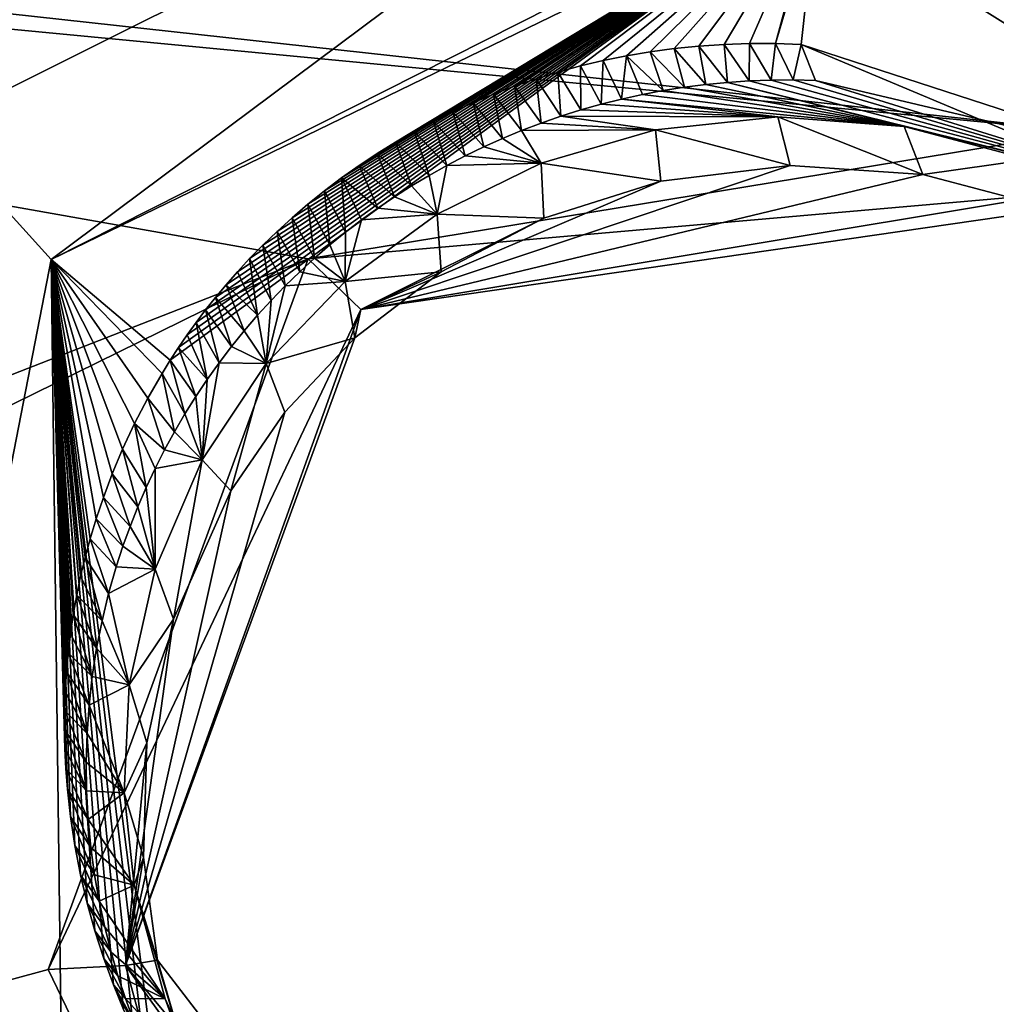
# Model space of a CAD drawing. Header units: millimetres. Extents: x -147 to 294, y -82 to 275.
# Tile 442 of 609: x 198.41 to 201.36, y 231.71 to 234.69. Entities that reach past the tile are written whole.
import ezdxf

# ---------------------------------------------------------------- set-up
doc = ezdxf.new("R2010")
doc.units = ezdxf.units.MM
doc.header["$LTSCALE"] = 67.506716
for name, color, linetype in [('1606', 7, 'CONTINUOUS'), ('2223', 7, 'CONTINUOUS'), ('2532', 7, 'CONTINUOUS'), ('2533', 7, 'CONTINUOUS'), ('2535', 7, 'CONTINUOUS'), ('2536', 7, 'CONTINUOUS'), ('2537', 7, 'CONTINUOUS'), ('2538', 7, 'CONTINUOUS'), ('2539', 7, 'CONTINUOUS'), ('557', 7, 'CONTINUOUS'), ('841', 7, 'CONTINUOUS')]:
    doc.layers.add(name, color=color, linetype=linetype)

msp = doc.modelspace()

# ---------------------------------------------------------------- linework, layer by layer
at = {"layer": '1606', "linetype": 'CONTINUOUS'}
msp.add_3dface([(198.1383, 234.3629, -7.8665), (194.0035, 235.123, -8.0891), (200.8536, 235.7186, -7.4941), (198.1383, 234.3629, -7.8665)], dxfattribs=at)
at = {"layer": '2223', "linetype": 'CONTINUOUS'}
for points in [[(210.6958, 237.928, -4.5574), (193.2619, 235.2695, -5.7978), (201.6243, 234.3504, -5.3164), (210.6958, 237.928, -4.5574)], [(191.8037, 235.289, -5.9334), (181.2966, 226.9352, -8.747), (199.2806, 233.9638, -5.5153), (191.8037, 235.289, -5.9334)], [(193.2619, 235.2695, -5.7978), (191.8037, 235.289, -5.9334), (201.6243, 234.3504, -5.3164), (193.2619, 235.2695, -5.7978)], [(201.6243, 234.3504, -5.3164), (191.8037, 235.289, -5.9334), (199.2806, 233.9638, -5.5153), (201.6243, 234.3504, -5.3164)], [(181.2966, 226.9352, -8.747), (190.4761, 229.6309, -6.9972), (199.2806, 233.9638, -5.5153), (181.2966, 226.9352, -8.747)], [(199.2806, 233.9638, -5.5153), (190.4761, 229.6309, -6.9972), (198.4925, 231.8104, -5.8924), (199.2806, 233.9638, -5.5153)], [(198.4925, 231.8104, -5.8924), (190.4761, 229.6309, -6.9972), (199.039, 230.6771, -6.0274), (198.4925, 231.8104, -5.8924)]]:
    msp.add_3dface(points, dxfattribs=at)
at = {"layer": '2532', "linetype": 'CONTINUOUS'}
for points in [[(201.6243, 234.3504, -5.3164), (199.2806, 233.9638, -5.5153), (201.5563, 234.163, -5.4388), (201.6243, 234.3504, -5.3164)], [(201.1416, 234.2196, -5.6811), (199.4401, 233.8108, -5.6317), (200.7401, 234.2472, -5.7102), (201.1416, 234.2196, -5.6811)], [(200.7401, 234.2472, -5.7102), (199.4401, 233.8108, -5.6317), (200.3486, 234.1998, -5.7492), (200.7401, 234.2472, -5.7102)], [(201.5395, 234.1143, -5.663), (199.4401, 233.8108, -5.6317), (201.1416, 234.2196, -5.6811), (201.5395, 234.1143, -5.663)], [(200.3486, 234.1998, -5.7492), (199.4401, 233.8108, -5.6317), (199.9936, 234.0877, -5.7944), (200.3486, 234.1998, -5.7492)], [(201.5563, 234.163, -5.4388), (199.2806, 233.9638, -5.5153), (199.4401, 233.8108, -5.6317), (201.5563, 234.163, -5.4388)], [(201.5395, 234.1143, -5.663), (201.5563, 234.163, -5.4388), (199.4401, 233.8108, -5.6317), (201.5395, 234.1143, -5.663)], [(199.9936, 234.0877, -5.7944), (199.4401, 233.8108, -5.6317), (199.6828, 233.9246, -5.8434), (199.9936, 234.0877, -5.7944)], [(199.2806, 233.9638, -5.5153), (198.4925, 231.8104, -5.8924), (199.4401, 233.8108, -5.6317), (199.2806, 233.9638, -5.5153)], [(199.6828, 233.9246, -5.8434), (199.4401, 233.8108, -5.6317), (199.4216, 233.7247, -5.8936), (199.6828, 233.9246, -5.8434)], [(199.4401, 233.8108, -5.6317), (198.4925, 231.8104, -5.8924), (198.7266, 231.8228, -5.9737), (199.4401, 233.8108, -5.6317)], [(199.4401, 233.8108, -5.6317), (198.7266, 231.8228, -5.9737), (199.4216, 233.7247, -5.8936), (199.4401, 233.8108, -5.6317)], [(199.4216, 233.7247, -5.8936), (198.7266, 231.8228, -5.9737), (199.2098, 233.4998, -5.9433), (199.4216, 233.7247, -5.8936)], [(199.2098, 233.4998, -5.9433), (198.7266, 231.8228, -5.9737), (199.0455, 233.2611, -5.991), (199.2098, 233.4998, -5.9433)], [(199.0455, 233.2611, -5.991), (198.7266, 231.8228, -5.9737), (198.8719, 232.8723, -6.0607), (199.0455, 233.2611, -5.991)], [(198.8719, 232.8723, -6.0607), (198.7266, 231.8228, -5.9737), (198.7909, 232.4971, -6.1204), (198.8719, 232.8723, -6.0607)], [(198.7909, 232.4971, -6.1204), (198.7266, 231.8228, -5.9737), (198.7812, 232.15, -6.1698), (198.7909, 232.4971, -6.1204)], [(198.7812, 232.15, -6.1698), (198.7266, 231.8228, -5.9737), (198.8241, 231.8389, -6.2094), (198.7812, 232.15, -6.1698)], [(198.7266, 231.8228, -5.9737), (200.1168, 230.1564, -6.0951), (198.8241, 231.8389, -6.2094), (198.7266, 231.8228, -5.9737)], [(198.8241, 231.8389, -6.2094), (200.1168, 230.1564, -6.0951), (198.9036, 231.5659, -6.2403), (198.8241, 231.8389, -6.2094)], [(198.4925, 231.8104, -5.8924), (199.039, 230.6771, -6.0274), (198.7266, 231.8228, -5.9737), (198.4925, 231.8104, -5.8924)], [(199.039, 230.6771, -6.0274), (200.0511, 229.9782, -6.0651), (198.7266, 231.8228, -5.9737), (199.039, 230.6771, -6.0274)], [(200.0511, 229.9782, -6.0651), (200.1168, 230.1564, -6.0951), (198.7266, 231.8228, -5.9737), (200.0511, 229.9782, -6.0651)]]:
    msp.add_3dface(points, dxfattribs=at)
at = {"layer": '2533', "linetype": 'CONTINUOUS'}
for points in [[(200.7032, 234.3942, -6.3751), (200.7401, 234.2472, -5.7102), (200.3322, 234.3551, -6.4034), (200.7032, 234.3942, -6.3751)], [(201.1416, 234.2196, -5.6811), (200.7401, 234.2472, -5.7102), (200.7032, 234.3942, -6.3751), (201.1416, 234.2196, -5.6811)], [(201.0853, 234.3653, -6.3566), (201.1416, 234.2196, -5.6811), (200.7032, 234.3942, -6.3751), (201.0853, 234.3653, -6.3566)], [(200.3322, 234.3551, -6.4034), (200.3486, 234.1998, -5.7492), (199.9856, 234.2543, -6.4397), (200.3322, 234.3551, -6.4034)], [(200.7401, 234.2472, -5.7102), (200.3486, 234.1998, -5.7492), (200.3322, 234.3551, -6.4034), (200.7401, 234.2472, -5.7102)], [(201.4633, 234.2655, -6.349), (201.1416, 234.2196, -5.6811), (201.0853, 234.3653, -6.3566), (201.4633, 234.2655, -6.349)], [(199.9856, 234.2543, -6.4397), (199.9936, 234.0877, -5.7944), (199.6708, 234.0993, -6.4825), (199.9856, 234.2543, -6.4397)], [(200.3486, 234.1998, -5.7492), (199.9936, 234.0877, -5.7944), (199.9856, 234.2543, -6.4397), (200.3486, 234.1998, -5.7492)], [(201.5395, 234.1143, -5.663), (201.1416, 234.2196, -5.6811), (201.4633, 234.2655, -6.349), (201.5395, 234.1143, -5.663)], [(199.6708, 234.0993, -6.4825), (199.6828, 233.9246, -5.8434), (199.392, 233.8956, -6.5306), (199.6708, 234.0993, -6.4825)], [(199.9936, 234.0877, -5.7944), (199.6828, 233.9246, -5.8434), (199.6708, 234.0993, -6.4825), (199.9936, 234.0877, -5.7944)], [(199.6828, 233.9246, -5.8434), (199.4216, 233.7247, -5.8936), (199.392, 233.8956, -6.5306), (199.6828, 233.9246, -5.8434)], [(199.392, 233.8956, -6.5306), (199.4216, 233.7247, -5.8936), (199.1531, 233.6466, -6.5834), (199.392, 233.8956, -6.5306)], [(199.4216, 233.7247, -5.8936), (199.2098, 233.4998, -5.9433), (199.1531, 233.6466, -6.5834), (199.4216, 233.7247, -5.8936)], [(199.1531, 233.6466, -6.5834), (199.0455, 233.2611, -5.991), (198.9589, 233.3551, -6.6399), (199.1531, 233.6466, -6.5834)], [(199.2098, 233.4998, -5.9433), (199.0455, 233.2611, -5.991), (199.1531, 233.6466, -6.5834), (199.2098, 233.4998, -5.9433)], [(198.9589, 233.3551, -6.6399), (198.8719, 232.8723, -6.0607), (198.8169, 233.0242, -6.6992), (198.9589, 233.3551, -6.6399)], [(199.0455, 233.2611, -5.991), (198.8719, 232.8723, -6.0607), (198.9589, 233.3551, -6.6399), (199.0455, 233.2611, -5.991)], [(198.8169, 233.0242, -6.6992), (198.8719, 232.8723, -6.0607), (198.7379, 232.6728, -6.7576), (198.8169, 233.0242, -6.6992)], [(198.8719, 232.8723, -6.0607), (198.7909, 232.4971, -6.1204), (198.7379, 232.6728, -6.7576), (198.8719, 232.8723, -6.0607)], [(198.7379, 232.6728, -6.7576), (198.7909, 232.4971, -6.1204), (198.723, 232.3462, -6.8081), (198.7379, 232.6728, -6.7576)], [(198.7909, 232.4971, -6.1204), (198.7812, 232.15, -6.1698), (198.723, 232.3462, -6.8081), (198.7909, 232.4971, -6.1204)], [(198.723, 232.3462, -6.8081), (198.7812, 232.15, -6.1698), (198.7533, 232.066, -6.8485), (198.723, 232.3462, -6.8081)], [(198.7812, 232.15, -6.1698), (198.8241, 231.8389, -6.2094), (198.7533, 232.066, -6.8485), (198.7812, 232.15, -6.1698)], [(198.8241, 231.8389, -6.2094), (198.9036, 231.5659, -6.2403), (198.7533, 232.066, -6.8485), (198.8241, 231.8389, -6.2094)], [(198.7533, 232.066, -6.8485), (198.9036, 231.5659, -6.2403), (198.8474, 231.7213, -6.8944), (198.7533, 232.066, -6.8485)], [(198.9036, 231.5659, -6.2403), (199.0868, 231.1894, -6.276), (198.8474, 231.7213, -6.8944), (198.9036, 231.5659, -6.2403)], [(198.8474, 231.7213, -6.8944), (199.0868, 231.1894, -6.276), (198.9697, 231.4522, -6.9269), (198.8474, 231.7213, -6.8944)]]:
    msp.add_3dface(points, dxfattribs=at)
at = {"layer": '2535', "linetype": 'CONTINUOUS'}
for points in [[(200.4848, 234.4925, -6.3743), (201.0853, 234.3653, -6.3566), (200.4202, 234.4843, -6.3795), (200.4848, 234.4925, -6.3743)], [(200.55, 234.4988, -6.3695), (201.0853, 234.3653, -6.3566), (200.4848, 234.4925, -6.3743), (200.55, 234.4988, -6.3695)], [(200.55, 234.4988, -6.3695), (200.6158, 234.5032, -6.3648), (201.9313, 234.158, -6.3381), (200.55, 234.4988, -6.3695)], [(201.0853, 234.3653, -6.3566), (200.55, 234.4988, -6.3695), (201.9313, 234.158, -6.3381), (201.0853, 234.3653, -6.3566)], [(200.6158, 234.5032, -6.3648), (200.6822, 234.5057, -6.3605), (201.9313, 234.158, -6.3381), (200.6158, 234.5032, -6.3648)], [(200.6822, 234.5057, -6.3605), (200.7491, 234.5063, -6.3564), (201.9313, 234.158, -6.3381), (200.6822, 234.5057, -6.3605)], [(200.7491, 234.5063, -6.3564), (200.8167, 234.505, -6.3525), (201.9313, 234.158, -6.3381), (200.7491, 234.5063, -6.3564)], [(200.2924, 234.462, -6.3905), (201.0853, 234.3653, -6.3566), (200.2296, 234.4482, -6.3964), (200.2924, 234.462, -6.3905)], [(200.356, 234.4741, -6.3849), (201.0853, 234.3653, -6.3566), (200.2924, 234.462, -6.3905), (200.356, 234.4741, -6.3849)], [(200.4202, 234.4843, -6.3795), (201.0853, 234.3653, -6.3566), (200.356, 234.4741, -6.3849), (200.4202, 234.4843, -6.3795)], [(200.1675, 234.4326, -6.4025), (200.7032, 234.3942, -6.3751), (200.1062, 234.4153, -6.4088), (200.1675, 234.4326, -6.4025)], [(200.2296, 234.4482, -6.3964), (200.7032, 234.3942, -6.3751), (200.1675, 234.4326, -6.4025), (200.2296, 234.4482, -6.3964)], [(201.0853, 234.3653, -6.3566), (200.7032, 234.3942, -6.3751), (200.2296, 234.4482, -6.3964), (201.0853, 234.3653, -6.3566)], [(200.1062, 234.4153, -6.4088), (200.7032, 234.3942, -6.3751), (200.0457, 234.3962, -6.4154), (200.1062, 234.4153, -6.4088)], [(199.9858, 234.3754, -6.4222), (200.3322, 234.3551, -6.4034), (199.9268, 234.3529, -6.4292), (199.9858, 234.3754, -6.4222)], [(200.0457, 234.3962, -6.4154), (200.3322, 234.3551, -6.4034), (199.9858, 234.3754, -6.4222), (200.0457, 234.3962, -6.4154)], [(200.7032, 234.3942, -6.3751), (200.3322, 234.3551, -6.4034), (200.0457, 234.3962, -6.4154), (200.7032, 234.3942, -6.3751)], [(199.9268, 234.3529, -6.4292), (199.9856, 234.2543, -6.4397), (199.8688, 234.3288, -6.4364), (199.9268, 234.3529, -6.4292)], [(200.3322, 234.3551, -6.4034), (199.9856, 234.2543, -6.4397), (199.9268, 234.3529, -6.4292), (200.3322, 234.3551, -6.4034)], [(201.4633, 234.2655, -6.349), (201.0853, 234.3653, -6.3566), (201.9313, 234.158, -6.3381), (201.4633, 234.2655, -6.349)], [(199.8688, 234.3288, -6.4364), (199.9856, 234.2543, -6.4397), (199.8118, 234.3033, -6.4437), (199.8688, 234.3288, -6.4364)], [(199.8118, 234.3033, -6.4437), (199.9856, 234.2543, -6.4397), (199.7557, 234.2761, -6.4513), (199.8118, 234.3033, -6.4437)], [(199.9856, 234.2543, -6.4397), (199.6708, 234.0993, -6.4825), (199.7006, 234.2474, -6.459), (199.9856, 234.2543, -6.4397)], [(199.7557, 234.2761, -6.4513), (199.9856, 234.2543, -6.4397), (199.7006, 234.2474, -6.459), (199.7557, 234.2761, -6.4513)], [(199.7006, 234.2474, -6.459), (199.6708, 234.0993, -6.4825), (199.6465, 234.2171, -6.4669), (199.7006, 234.2474, -6.459)], [(199.6465, 234.2171, -6.4669), (199.6708, 234.0993, -6.4825), (199.5935, 234.1854, -6.475), (199.6465, 234.2171, -6.4669)], [(199.5935, 234.1854, -6.475), (199.6708, 234.0993, -6.4825), (199.5417, 234.1524, -6.4832), (199.5935, 234.1854, -6.475)], [(199.5417, 234.1524, -6.4832), (199.6708, 234.0993, -6.4825), (199.491, 234.118, -6.4916), (199.5417, 234.1524, -6.4832)], [(199.491, 234.118, -6.4916), (199.6708, 234.0993, -6.4825), (199.4413, 234.082, -6.5001), (199.491, 234.118, -6.4916)], [(199.6708, 234.0993, -6.4825), (199.392, 233.8956, -6.5306), (199.4413, 234.082, -6.5001), (199.6708, 234.0993, -6.4825)], [(199.4413, 234.082, -6.5001), (199.392, 233.8956, -6.5306), (199.3928, 234.0447, -6.5088), (199.4413, 234.082, -6.5001)], [(199.3928, 234.0447, -6.5088), (199.392, 233.8956, -6.5306), (199.3455, 234.0061, -6.5176), (199.3928, 234.0447, -6.5088)], [(199.3455, 234.0061, -6.5176), (199.392, 233.8956, -6.5306), (199.2993, 233.9661, -6.5265), (199.3455, 234.0061, -6.5176)], [(199.2993, 233.9661, -6.5265), (199.392, 233.8956, -6.5306), (199.2544, 233.9248, -6.5356), (199.2993, 233.9661, -6.5265)], [(199.2544, 233.9248, -6.5356), (199.392, 233.8956, -6.5306), (199.2106, 233.8822, -6.5448), (199.2544, 233.9248, -6.5356)], [(199.392, 233.8956, -6.5306), (199.1531, 233.6466, -6.5834), (199.2106, 233.8822, -6.5448), (199.392, 233.8956, -6.5306)], [(199.2106, 233.8822, -6.5448), (199.1531, 233.6466, -6.5834), (199.168, 233.8382, -6.5542), (199.2106, 233.8822, -6.5448)], [(199.168, 233.8382, -6.5542), (199.1531, 233.6466, -6.5834), (199.1267, 233.793, -6.5636), (199.168, 233.8382, -6.5542)], [(199.1267, 233.793, -6.5636), (199.1531, 233.6466, -6.5834), (199.0866, 233.7464, -6.5732), (199.1267, 233.793, -6.5636)], [(199.0866, 233.7464, -6.5732), (199.1531, 233.6466, -6.5834), (199.048, 233.6986, -6.5829), (199.0866, 233.7464, -6.5732)], [(199.048, 233.6986, -6.5829), (199.1531, 233.6466, -6.5834), (199.0105, 233.6494, -6.5928), (199.048, 233.6986, -6.5829)], [(199.1531, 233.6466, -6.5834), (198.9589, 233.3551, -6.6399), (199.0105, 233.6494, -6.5928), (199.1531, 233.6466, -6.5834)], [(199.0105, 233.6494, -6.5928), (198.9589, 233.3551, -6.6399), (198.9744, 233.5989, -6.6027), (199.0105, 233.6494, -6.5928)], [(198.9744, 233.5989, -6.6027), (198.9589, 233.3551, -6.6399), (198.9396, 233.5472, -6.6128), (198.9744, 233.5989, -6.6027)], [(198.9396, 233.5472, -6.6128), (198.9589, 233.3551, -6.6399), (198.9064, 233.4943, -6.6229), (198.9396, 233.5472, -6.6128)], [(198.9064, 233.4943, -6.6229), (198.9589, 233.3551, -6.6399), (198.8749, 233.4403, -6.6331), (198.9064, 233.4943, -6.6229)], [(198.8749, 233.4403, -6.6331), (198.9589, 233.3551, -6.6399), (198.8448, 233.3852, -6.6434), (198.8749, 233.4403, -6.6331)], [(198.8448, 233.3852, -6.6434), (198.9589, 233.3551, -6.6399), (198.8162, 233.3289, -6.6538), (198.8448, 233.3852, -6.6434)], [(198.8162, 233.3289, -6.6538), (198.8169, 233.0242, -6.6992), (198.7892, 233.2714, -6.6643), (198.8162, 233.3289, -6.6538)], [(198.9589, 233.3551, -6.6399), (198.8169, 233.0242, -6.6992), (198.8162, 233.3289, -6.6538), (198.9589, 233.3551, -6.6399)], [(198.7892, 233.2714, -6.6643), (198.8169, 233.0242, -6.6992), (198.7639, 233.213, -6.6748), (198.7892, 233.2714, -6.6643)], [(198.7639, 233.213, -6.6748), (198.8169, 233.0242, -6.6992), (198.7405, 233.1535, -6.6853), (198.7639, 233.213, -6.6748)], [(198.7405, 233.1535, -6.6853), (198.8169, 233.0242, -6.6992), (198.7188, 233.093, -6.6959), (198.7405, 233.1535, -6.6853)], [(198.7188, 233.093, -6.6959), (198.8169, 233.0242, -6.6992), (198.6988, 233.0313, -6.7066), (198.7188, 233.093, -6.6959)], [(198.6988, 233.0313, -6.7066), (198.8169, 233.0242, -6.6992), (198.6756, 232.9501, -6.7204), (198.6988, 233.0313, -6.7066)], [(198.8169, 233.0242, -6.6992), (198.7379, 232.6728, -6.7576), (198.6756, 232.9501, -6.7204), (198.8169, 233.0242, -6.6992)], [(198.6756, 232.9501, -6.7204), (198.7379, 232.6728, -6.7576), (198.6558, 232.8676, -6.7342), (198.6756, 232.9501, -6.7204)], [(198.6558, 232.8676, -6.7342), (198.7379, 232.6728, -6.7576), (198.6394, 232.7839, -6.748), (198.6558, 232.8676, -6.7342)], [(198.6394, 232.7839, -6.748), (198.7379, 232.6728, -6.7576), (198.6263, 232.6985, -6.7618), (198.6394, 232.7839, -6.748)], [(198.6263, 232.6985, -6.7618), (198.7379, 232.6728, -6.7576), (198.6166, 232.612, -6.7756), (198.6263, 232.6985, -6.7618)], [(198.7379, 232.6728, -6.7576), (198.723, 232.3462, -6.8081), (198.6166, 232.612, -6.7756), (198.7379, 232.6728, -6.7576)], [(198.6166, 232.612, -6.7756), (198.723, 232.3462, -6.8081), (198.6104, 232.5254, -6.7891), (198.6166, 232.612, -6.7756)], [(198.6104, 232.5254, -6.7891), (198.723, 232.3462, -6.8081), (198.6078, 232.4391, -6.8024), (198.6104, 232.5254, -6.7891)], [(198.6078, 232.4391, -6.8024), (198.723, 232.3462, -6.8081), (198.6091, 232.352, -6.8155), (198.6078, 232.4391, -6.8024)], [(198.6091, 232.352, -6.8155), (198.723, 232.3462, -6.8081), (198.6139, 232.2651, -6.8284), (198.6091, 232.352, -6.8155)], [(198.723, 232.3462, -6.8081), (198.7533, 232.066, -6.8485), (198.6139, 232.2651, -6.8284), (198.723, 232.3462, -6.8081)], [(198.6139, 232.2651, -6.8284), (198.7533, 232.066, -6.8485), (198.6217, 232.18, -6.8407), (198.6139, 232.2651, -6.8284)], [(198.6217, 232.18, -6.8407), (198.7533, 232.066, -6.8485), (198.6325, 232.0977, -6.8525), (198.6217, 232.18, -6.8407)], [(198.6325, 232.0977, -6.8525), (198.7533, 232.066, -6.8485), (198.6467, 232.0173, -6.8637), (198.6325, 232.0977, -6.8525)], [(198.7533, 232.066, -6.8485), (198.8474, 231.7213, -6.8944), (198.6467, 232.0173, -6.8637), (198.7533, 232.066, -6.8485)], [(198.6467, 232.0173, -6.8637), (198.8474, 231.7213, -6.8944), (198.6639, 231.939, -6.8744), (198.6467, 232.0173, -6.8637)], [(198.6639, 231.939, -6.8744), (198.8474, 231.7213, -6.8944), (198.6832, 231.8635, -6.8846), (198.6639, 231.939, -6.8744)], [(198.6832, 231.8635, -6.8846), (198.8474, 231.7213, -6.8944), (198.7039, 231.7913, -6.8941), (198.6832, 231.8635, -6.8846)], [(198.7039, 231.7913, -6.8941), (198.8474, 231.7213, -6.8944), (198.7267, 231.7223, -6.903), (198.7039, 231.7913, -6.8941)], [(198.8474, 231.7213, -6.8944), (198.9697, 231.4522, -6.9269), (198.7267, 231.7223, -6.903), (198.8474, 231.7213, -6.8944)], [(198.7267, 231.7223, -6.903), (198.9697, 231.4522, -6.9269), (198.7513, 231.6562, -6.9114), (198.7267, 231.7223, -6.903)]]:
    msp.add_3dface(points, dxfattribs=at)
at = {"layer": '2536', "linetype": 'CONTINUOUS'}
for points in [[(200.5402, 234.614, -6.7903), (200.55, 234.4988, -6.3695), (200.464, 234.609, -6.8008), (200.5402, 234.614, -6.7903)], [(200.6174, 234.6165, -6.7799), (200.6158, 234.5032, -6.3648), (200.5402, 234.614, -6.7903), (200.6174, 234.6165, -6.7799)], [(200.6158, 234.5032, -6.3648), (200.55, 234.4988, -6.3695), (200.5402, 234.614, -6.7903), (200.6158, 234.5032, -6.3648)], [(200.6822, 234.5057, -6.3605), (200.6158, 234.5032, -6.3648), (200.6174, 234.6165, -6.7799), (200.6822, 234.5057, -6.3605)], [(200.6954, 234.6162, -6.7698), (200.6822, 234.5057, -6.3605), (200.6174, 234.6165, -6.7799), (200.6954, 234.6162, -6.7698)], [(200.7491, 234.5063, -6.3564), (200.6822, 234.5057, -6.3605), (200.6954, 234.6162, -6.7698), (200.7491, 234.5063, -6.3564)], [(200.7738, 234.6132, -6.7599), (200.7491, 234.5063, -6.3564), (200.6954, 234.6162, -6.7698), (200.7738, 234.6132, -6.7599)], [(200.8167, 234.505, -6.3525), (200.7491, 234.5063, -6.3564), (200.7738, 234.6132, -6.7599), (200.8167, 234.505, -6.3525)], [(200.3158, 234.5917, -6.8221), (200.356, 234.4741, -6.3849), (200.244, 234.5796, -6.8329), (200.3158, 234.5917, -6.8221)], [(200.3892, 234.6015, -6.8114), (200.4202, 234.4843, -6.3795), (200.3158, 234.5917, -6.8221), (200.3892, 234.6015, -6.8114)], [(200.4202, 234.4843, -6.3795), (200.356, 234.4741, -6.3849), (200.3158, 234.5917, -6.8221), (200.4202, 234.4843, -6.3795)], [(200.464, 234.609, -6.8008), (200.4848, 234.4925, -6.3743), (200.3892, 234.6015, -6.8114), (200.464, 234.609, -6.8008)], [(200.4848, 234.4925, -6.3743), (200.4202, 234.4843, -6.3795), (200.3892, 234.6015, -6.8114), (200.4848, 234.4925, -6.3743)], [(200.55, 234.4988, -6.3695), (200.4848, 234.4925, -6.3743), (200.464, 234.609, -6.8008), (200.55, 234.4988, -6.3695)], [(200.1736, 234.5653, -6.8439), (200.1675, 234.4326, -6.4025), (200.1046, 234.5488, -6.8548), (200.1736, 234.5653, -6.8439)], [(200.2296, 234.4482, -6.3964), (200.1675, 234.4326, -6.4025), (200.1736, 234.5653, -6.8439), (200.2296, 234.4482, -6.3964)], [(200.244, 234.5796, -6.8329), (200.2296, 234.4482, -6.3964), (200.1736, 234.5653, -6.8439), (200.244, 234.5796, -6.8329)], [(200.2924, 234.462, -6.3905), (200.2296, 234.4482, -6.3964), (200.244, 234.5796, -6.8329), (200.2924, 234.462, -6.3905)], [(200.356, 234.4741, -6.3849), (200.2924, 234.462, -6.3905), (200.244, 234.5796, -6.8329), (200.356, 234.4741, -6.3849)], [(200.0369, 234.5303, -6.8659), (200.0457, 234.3962, -6.4154), (199.9706, 234.5099, -6.877), (200.0369, 234.5303, -6.8659)], [(200.1046, 234.5488, -6.8548), (200.1062, 234.4153, -6.4088), (200.0369, 234.5303, -6.8659), (200.1046, 234.5488, -6.8548)], [(200.1062, 234.4153, -6.4088), (200.0457, 234.3962, -6.4154), (200.0369, 234.5303, -6.8659), (200.1062, 234.4153, -6.4088)], [(200.1675, 234.4326, -6.4025), (200.1062, 234.4153, -6.4088), (200.1046, 234.5488, -6.8548), (200.1675, 234.4326, -6.4025)], [(199.9706, 234.5099, -6.877), (199.9858, 234.3754, -6.4222), (199.9055, 234.4875, -6.8881), (199.9706, 234.5099, -6.877)], [(200.0457, 234.3962, -6.4154), (199.9858, 234.3754, -6.4222), (199.9706, 234.5099, -6.877), (200.0457, 234.3962, -6.4154)], [(199.8419, 234.4633, -6.8992), (199.8688, 234.3288, -6.4364), (199.7796, 234.4373, -6.9104), (199.8419, 234.4633, -6.8992)], [(199.9055, 234.4875, -6.8881), (199.9268, 234.3529, -6.4292), (199.8419, 234.4633, -6.8992), (199.9055, 234.4875, -6.8881)], [(199.9268, 234.3529, -6.4292), (199.8688, 234.3288, -6.4364), (199.8419, 234.4633, -6.8992), (199.9268, 234.3529, -6.4292)], [(199.9858, 234.3754, -6.4222), (199.9268, 234.3529, -6.4292), (199.9055, 234.4875, -6.8881), (199.9858, 234.3754, -6.4222)], [(199.7796, 234.4373, -6.9104), (199.8118, 234.3033, -6.4437), (199.7187, 234.4097, -6.9216), (199.7796, 234.4373, -6.9104)], [(199.8688, 234.3288, -6.4364), (199.8118, 234.3033, -6.4437), (199.7796, 234.4373, -6.9104), (199.8688, 234.3288, -6.4364)], [(199.7187, 234.4097, -6.9216), (199.7557, 234.2761, -6.4513), (199.6594, 234.3805, -6.9328), (199.7187, 234.4097, -6.9216)], [(199.8118, 234.3033, -6.4437), (199.7557, 234.2761, -6.4513), (199.7187, 234.4097, -6.9216), (199.8118, 234.3033, -6.4437)], [(199.6594, 234.3805, -6.9328), (199.7006, 234.2474, -6.459), (199.6015, 234.3497, -6.9441), (199.6594, 234.3805, -6.9328)], [(199.7557, 234.2761, -6.4513), (199.7006, 234.2474, -6.459), (199.6594, 234.3805, -6.9328), (199.7557, 234.2761, -6.4513)], [(199.6015, 234.3497, -6.9441), (199.6465, 234.2171, -6.4669), (199.5451, 234.3173, -6.9554), (199.6015, 234.3497, -6.9441)], [(199.7006, 234.2474, -6.459), (199.6465, 234.2171, -6.4669), (199.6015, 234.3497, -6.9441), (199.7006, 234.2474, -6.459)], [(199.5451, 234.3173, -6.9554), (199.5935, 234.1854, -6.475), (199.4896, 234.2832, -6.9668), (199.5451, 234.3173, -6.9554)], [(199.6465, 234.2171, -6.4669), (199.5935, 234.1854, -6.475), (199.5451, 234.3173, -6.9554), (199.6465, 234.2171, -6.4669)], [(199.4896, 234.2832, -6.9668), (199.5417, 234.1524, -6.4832), (199.435, 234.2472, -6.9783), (199.4896, 234.2832, -6.9668)], [(199.5935, 234.1854, -6.475), (199.5417, 234.1524, -6.4832), (199.4896, 234.2832, -6.9668), (199.5935, 234.1854, -6.475)], [(199.435, 234.2472, -6.9783), (199.491, 234.118, -6.4916), (199.3815, 234.2094, -6.9899), (199.435, 234.2472, -6.9783)], [(199.5417, 234.1524, -6.4832), (199.491, 234.118, -6.4916), (199.435, 234.2472, -6.9783), (199.5417, 234.1524, -6.4832)], [(199.3815, 234.2094, -6.9899), (199.3928, 234.0447, -6.5088), (199.3296, 234.1702, -7.0015), (199.3815, 234.2094, -6.9899)], [(199.491, 234.118, -6.4916), (199.4413, 234.082, -6.5001), (199.3815, 234.2094, -6.9899), (199.491, 234.118, -6.4916)], [(199.4413, 234.082, -6.5001), (199.3928, 234.0447, -6.5088), (199.3815, 234.2094, -6.9899), (199.4413, 234.082, -6.5001)], [(199.3296, 234.1702, -7.0015), (199.3455, 234.0061, -6.5176), (199.2794, 234.1299, -7.013), (199.3296, 234.1702, -7.0015)], [(199.3928, 234.0447, -6.5088), (199.3455, 234.0061, -6.5176), (199.3296, 234.1702, -7.0015), (199.3928, 234.0447, -6.5088)], [(199.2794, 234.1299, -7.013), (199.2993, 233.9661, -6.5265), (199.2314, 234.0888, -7.0244), (199.2794, 234.1299, -7.013)], [(199.3455, 234.0061, -6.5176), (199.2993, 233.9661, -6.5265), (199.2794, 234.1299, -7.013), (199.3455, 234.0061, -6.5176)], [(199.2314, 234.0888, -7.0244), (199.2544, 233.9248, -6.5356), (199.1858, 234.0473, -7.0355), (199.2314, 234.0888, -7.0244)], [(199.2993, 233.9661, -6.5265), (199.2544, 233.9248, -6.5356), (199.2314, 234.0888, -7.0244), (199.2993, 233.9661, -6.5265)], [(199.1858, 234.0473, -7.0355), (199.2106, 233.8822, -6.5448), (199.1429, 234.0059, -7.0462), (199.1858, 234.0473, -7.0355)], [(199.2544, 233.9248, -6.5356), (199.2106, 233.8822, -6.5448), (199.1858, 234.0473, -7.0355), (199.2544, 233.9248, -6.5356)], [(199.1429, 234.0059, -7.0462), (199.168, 233.8382, -6.5542), (199.1029, 233.965, -7.0565), (199.1429, 234.0059, -7.0462)], [(199.2106, 233.8822, -6.5448), (199.168, 233.8382, -6.5542), (199.1429, 234.0059, -7.0462), (199.2106, 233.8822, -6.5448)], [(199.1029, 233.965, -7.0565), (199.1267, 233.793, -6.5636), (199.0659, 233.925, -7.0663), (199.1029, 233.965, -7.0565)], [(199.168, 233.8382, -6.5542), (199.1267, 233.793, -6.5636), (199.1029, 233.965, -7.0565), (199.168, 233.8382, -6.5542)], [(199.0659, 233.925, -7.0663), (199.1267, 233.793, -6.5636), (199.0315, 233.8858, -7.0755), (199.0659, 233.925, -7.0663)], [(199.0315, 233.8858, -7.0755), (199.0866, 233.7464, -6.5732), (198.9995, 233.8474, -7.0843), (199.0315, 233.8858, -7.0755)], [(199.1267, 233.793, -6.5636), (199.0866, 233.7464, -6.5732), (199.0315, 233.8858, -7.0755), (199.1267, 233.793, -6.5636)], [(198.9995, 233.8474, -7.0843), (199.048, 233.6986, -6.5829), (198.9694, 233.8094, -7.0928), (198.9995, 233.8474, -7.0843)], [(199.0866, 233.7464, -6.5732), (199.048, 233.6986, -6.5829), (198.9995, 233.8474, -7.0843), (199.0866, 233.7464, -6.5732)], [(198.9694, 233.8094, -7.0928), (199.0105, 233.6494, -6.5928), (198.9409, 233.7716, -7.101), (198.9694, 233.8094, -7.0928)], [(199.048, 233.6986, -6.5829), (199.0105, 233.6494, -6.5928), (198.9694, 233.8094, -7.0928), (199.048, 233.6986, -6.5829)], [(198.9409, 233.7716, -7.101), (198.9744, 233.5989, -6.6027), (198.9137, 233.7338, -7.1089), (198.9409, 233.7716, -7.101)], [(199.0105, 233.6494, -6.5928), (198.9744, 233.5989, -6.6027), (198.9409, 233.7716, -7.101), (199.0105, 233.6494, -6.5928)], [(198.9137, 233.7338, -7.1089), (198.9744, 233.5989, -6.6027), (198.8875, 233.6956, -7.1168), (198.9137, 233.7338, -7.1089)], [(198.8875, 233.6956, -7.1168), (198.9396, 233.5472, -6.6128), (198.8621, 233.6567, -7.1247), (198.8875, 233.6956, -7.1168)], [(198.9744, 233.5989, -6.6027), (198.9396, 233.5472, -6.6128), (198.8875, 233.6956, -7.1168), (198.9744, 233.5989, -6.6027)], [(198.8621, 233.6567, -7.1247), (198.9064, 233.4943, -6.6229), (198.8374, 233.6168, -7.1327), (198.8621, 233.6567, -7.1247)], [(198.9396, 233.5472, -6.6128), (198.9064, 233.4943, -6.6229), (198.8621, 233.6567, -7.1247), (198.9396, 233.5472, -6.6128)], [(198.8374, 233.6168, -7.1327), (198.8749, 233.4403, -6.6331), (198.7943, 233.5419, -7.1472), (198.8374, 233.6168, -7.1327)], [(198.9064, 233.4943, -6.6229), (198.8749, 233.4403, -6.6331), (198.8374, 233.6168, -7.1327), (198.9064, 233.4943, -6.6229)], [(198.7943, 233.5419, -7.1472), (198.8448, 233.3852, -6.6434), (198.7542, 233.4649, -7.1614), (198.7943, 233.5419, -7.1472)], [(198.8749, 233.4403, -6.6331), (198.8448, 233.3852, -6.6434), (198.7943, 233.5419, -7.1472), (198.8749, 233.4403, -6.6331)], [(198.7542, 233.4649, -7.1614), (198.7892, 233.2714, -6.6643), (198.718, 233.3876, -7.1752), (198.7542, 233.4649, -7.1614)], [(198.8448, 233.3852, -6.6434), (198.8162, 233.3289, -6.6538), (198.7542, 233.4649, -7.1614), (198.8448, 233.3852, -6.6434)], [(198.8162, 233.3289, -6.6538), (198.7892, 233.2714, -6.6643), (198.7542, 233.4649, -7.1614), (198.8162, 233.3289, -6.6538)], [(198.718, 233.3876, -7.1752), (198.7639, 233.213, -6.6748), (198.6864, 233.3122, -7.1883), (198.718, 233.3876, -7.1752)], [(198.7892, 233.2714, -6.6643), (198.7639, 233.213, -6.6748), (198.718, 233.3876, -7.1752), (198.7892, 233.2714, -6.6643)], [(198.6864, 233.3122, -7.1883), (198.7405, 233.1535, -6.6853), (198.6597, 233.241, -7.2006), (198.6864, 233.3122, -7.1883)], [(198.7639, 233.213, -6.6748), (198.7405, 233.1535, -6.6853), (198.6864, 233.3122, -7.1883), (198.7639, 233.213, -6.6748)], [(198.6597, 233.241, -7.2006), (198.7188, 233.093, -6.6959), (198.6378, 233.1759, -7.212), (198.6597, 233.241, -7.2006)], [(198.7405, 233.1535, -6.6853), (198.7188, 233.093, -6.6959), (198.6597, 233.241, -7.2006), (198.7405, 233.1535, -6.6853)], [(198.6378, 233.1759, -7.212), (198.6988, 233.0313, -6.7066), (198.6197, 233.1157, -7.2224), (198.6378, 233.1759, -7.212)], [(198.7188, 233.093, -6.6959), (198.6988, 233.0313, -6.7066), (198.6378, 233.1759, -7.212), (198.7188, 233.093, -6.6959)], [(198.6197, 233.1157, -7.2224), (198.6756, 232.9501, -6.7204), (198.6043, 233.0586, -7.2322), (198.6197, 233.1157, -7.2224)], [(198.6988, 233.0313, -6.7066), (198.6756, 232.9501, -6.7204), (198.6197, 233.1157, -7.2224), (198.6988, 233.0313, -6.7066)], [(198.6043, 233.0586, -7.2322), (198.6558, 232.8676, -6.7342), (198.5909, 233.0023, -7.2414), (198.6043, 233.0586, -7.2322)], [(198.6756, 232.9501, -6.7204), (198.6558, 232.8676, -6.7342), (198.6043, 233.0586, -7.2322), (198.6756, 232.9501, -6.7204)], [(198.5909, 233.0023, -7.2414), (198.6558, 232.8676, -6.7342), (198.579, 232.9447, -7.2503), (198.5909, 233.0023, -7.2414)], [(198.579, 232.9447, -7.2503), (198.6394, 232.7839, -6.748), (198.5687, 232.8861, -7.2587), (198.579, 232.9447, -7.2503)], [(198.6558, 232.8676, -6.7342), (198.6394, 232.7839, -6.748), (198.579, 232.9447, -7.2503), (198.6558, 232.8676, -6.7342)], [(198.5687, 232.8861, -7.2587), (198.6263, 232.6985, -6.7618), (198.5602, 232.828, -7.2664), (198.5687, 232.8861, -7.2587)], [(198.6394, 232.7839, -6.748), (198.6263, 232.6985, -6.7618), (198.5687, 232.8861, -7.2587), (198.6394, 232.7839, -6.748)], [(198.5602, 232.828, -7.2664), (198.6263, 232.6985, -6.7618), (198.5534, 232.7702, -7.2738), (198.5602, 232.828, -7.2664)], [(198.5534, 232.7702, -7.2738), (198.6166, 232.612, -6.7756), (198.5482, 232.7122, -7.2808), (198.5534, 232.7702, -7.2738)], [(198.6263, 232.6985, -6.7618), (198.6166, 232.612, -6.7756), (198.5534, 232.7702, -7.2738), (198.6263, 232.6985, -6.7618)], [(198.5482, 232.7122, -7.2808), (198.6104, 232.5254, -6.7891), (198.5445, 232.6536, -7.2877), (198.5482, 232.7122, -7.2808)], [(198.6166, 232.612, -6.7756), (198.6104, 232.5254, -6.7891), (198.5482, 232.7122, -7.2808), (198.6166, 232.612, -6.7756)], [(198.5445, 232.6536, -7.2877), (198.6104, 232.5254, -6.7891), (198.5425, 232.5954, -7.2942), (198.5445, 232.6536, -7.2877)], [(198.5425, 232.5954, -7.2942), (198.6078, 232.4391, -6.8024), (198.5421, 232.5379, -7.3004), (198.5425, 232.5954, -7.2942)], [(198.6104, 232.5254, -6.7891), (198.6078, 232.4391, -6.8024), (198.5425, 232.5954, -7.2942), (198.6104, 232.5254, -6.7891)], [(198.6078, 232.4391, -6.8024), (198.6091, 232.352, -6.8155), (198.5421, 232.5379, -7.3004), (198.6078, 232.4391, -6.8024)], [(198.5421, 232.5379, -7.3004), (198.6091, 232.352, -6.8155), (198.5432, 232.4798, -7.3064), (198.5421, 232.5379, -7.3004)], [(198.5432, 232.4798, -7.3064), (198.6091, 232.352, -6.8155), (198.546, 232.4201, -7.3123), (198.5432, 232.4798, -7.3064)], [(198.6091, 232.352, -6.8155), (198.6139, 232.2651, -6.8284), (198.546, 232.4201, -7.3123), (198.6091, 232.352, -6.8155)], [(198.546, 232.4201, -7.3123), (198.6139, 232.2651, -6.8284), (198.5507, 232.3575, -7.3183), (198.546, 232.4201, -7.3123)], [(198.6139, 232.2651, -6.8284), (198.6217, 232.18, -6.8407), (198.5507, 232.3575, -7.3183), (198.6139, 232.2651, -6.8284)], [(198.5507, 232.3575, -7.3183), (198.6217, 232.18, -6.8407), (198.56, 232.2738, -7.326), (198.5507, 232.3575, -7.3183)], [(198.6217, 232.18, -6.8407), (198.6325, 232.0977, -6.8525), (198.56, 232.2738, -7.326), (198.6217, 232.18, -6.8407)], [(198.56, 232.2738, -7.326), (198.6325, 232.0977, -6.8525), (198.5732, 232.1862, -7.3336), (198.56, 232.2738, -7.326)], [(198.6325, 232.0977, -6.8525), (198.6467, 232.0173, -6.8637), (198.5732, 232.1862, -7.3336), (198.6325, 232.0977, -6.8525)], [(198.5732, 232.1862, -7.3336), (198.6467, 232.0173, -6.8637), (198.5904, 232.0978, -7.3409), (198.5732, 232.1862, -7.3336)], [(198.6467, 232.0173, -6.8637), (198.6639, 231.939, -6.8744), (198.5904, 232.0978, -7.3409), (198.6467, 232.0173, -6.8637)], [(198.5904, 232.0978, -7.3409), (198.6639, 231.939, -6.8744), (198.6107, 232.0118, -7.348), (198.5904, 232.0978, -7.3409)], [(198.6639, 231.939, -6.8744), (198.6832, 231.8635, -6.8846), (198.6107, 232.0118, -7.348), (198.6639, 231.939, -6.8744)], [(198.6107, 232.0118, -7.348), (198.6832, 231.8635, -6.8846), (198.6341, 231.9275, -7.3552), (198.6107, 232.0118, -7.348)], [(198.6832, 231.8635, -6.8846), (198.7039, 231.7913, -6.8941), (198.6341, 231.9275, -7.3552), (198.6832, 231.8635, -6.8846)], [(198.6341, 231.9275, -7.3552), (198.7039, 231.7913, -6.8941), (198.661, 231.8439, -7.3622), (198.6341, 231.9275, -7.3552)], [(198.7039, 231.7913, -6.8941), (198.7267, 231.7223, -6.903), (198.661, 231.8439, -7.3622), (198.7039, 231.7913, -6.8941)], [(198.661, 231.8439, -7.3622), (198.7267, 231.7223, -6.903), (198.6903, 231.7637, -7.3686), (198.661, 231.8439, -7.3622)], [(198.7267, 231.7223, -6.903), (198.7513, 231.6562, -6.9114), (198.6903, 231.7637, -7.3686), (198.7267, 231.7223, -6.903)], [(198.7513, 231.6562, -6.9114), (198.7771, 231.5928, -6.9192), (198.6903, 231.7637, -7.3686), (198.7513, 231.6562, -6.9114)], [(198.6903, 231.7637, -7.3686), (198.7771, 231.5928, -6.9192), (198.7208, 231.689, -7.3737), (198.6903, 231.7637, -7.3686)]]:
    msp.add_3dface(points, dxfattribs=at)
at = {"layer": '2537', "linetype": 'CONTINUOUS'}
for points in [[(198.1383, 234.3629, -7.8665), (200.8536, 235.7186, -7.4941), (198.5018, 233.9621, -7.7521), (198.1383, 234.3629, -7.8665)], [(198.5018, 233.9621, -7.7521), (200.8536, 235.7186, -7.4941), (200.8272, 235.1381, -7.4019), (198.5018, 233.9621, -7.7521)], [(200.8242, 235.0912, -7.3773), (198.5018, 233.9621, -7.7521), (200.8272, 235.1381, -7.4019), (200.8242, 235.0912, -7.3773)], [(198.8621, 233.6567, -7.1247), (198.5018, 233.9621, -7.7521), (200.8242, 235.0912, -7.3773), (198.8621, 233.6567, -7.1247)], [(198.8875, 233.6956, -7.1168), (198.8621, 233.6567, -7.1247), (200.8242, 235.0912, -7.3773), (198.8875, 233.6956, -7.1168)], [(198.9137, 233.7338, -7.1089), (198.8875, 233.6956, -7.1168), (200.8242, 235.0912, -7.3773), (198.9137, 233.7338, -7.1089)], [(198.9409, 233.7716, -7.101), (198.9137, 233.7338, -7.1089), (200.8242, 235.0912, -7.3773), (198.9409, 233.7716, -7.101)], [(198.9694, 233.8094, -7.0928), (198.9409, 233.7716, -7.101), (200.8242, 235.0912, -7.3773), (198.9694, 233.8094, -7.0928)], [(198.9995, 233.8474, -7.0843), (198.9694, 233.8094, -7.0928), (200.8242, 235.0912, -7.3773), (198.9995, 233.8474, -7.0843)], [(199.0315, 233.8858, -7.0755), (198.9995, 233.8474, -7.0843), (200.8242, 235.0912, -7.3773), (199.0315, 233.8858, -7.0755)], [(199.0659, 233.925, -7.0663), (199.0315, 233.8858, -7.0755), (200.8242, 235.0912, -7.3773), (199.0659, 233.925, -7.0663)], [(199.1029, 233.965, -7.0565), (199.0659, 233.925, -7.0663), (200.8242, 235.0912, -7.3773), (199.1029, 233.965, -7.0565)], [(199.1429, 234.0059, -7.0462), (199.1029, 233.965, -7.0565), (200.8242, 235.0912, -7.3773), (199.1429, 234.0059, -7.0462)], [(199.1858, 234.0473, -7.0355), (199.1429, 234.0059, -7.0462), (200.8242, 235.0912, -7.3773), (199.1858, 234.0473, -7.0355)], [(199.2314, 234.0888, -7.0244), (199.1858, 234.0473, -7.0355), (200.8242, 235.0912, -7.3773), (199.2314, 234.0888, -7.0244)], [(199.2794, 234.1299, -7.013), (199.2314, 234.0888, -7.0244), (200.8242, 235.0912, -7.3773), (199.2794, 234.1299, -7.013)], [(199.3296, 234.1702, -7.0015), (199.2794, 234.1299, -7.013), (200.8242, 235.0912, -7.3773), (199.3296, 234.1702, -7.0015)], [(199.3815, 234.2094, -6.9899), (199.3296, 234.1702, -7.0015), (200.8242, 235.0912, -7.3773), (199.3815, 234.2094, -6.9899)], [(199.435, 234.2472, -6.9783), (199.3815, 234.2094, -6.9899), (200.8242, 235.0912, -7.3773), (199.435, 234.2472, -6.9783)], [(199.4896, 234.2832, -6.9668), (199.435, 234.2472, -6.9783), (200.8242, 235.0912, -7.3773), (199.4896, 234.2832, -6.9668)], [(199.5451, 234.3173, -6.9554), (199.4896, 234.2832, -6.9668), (200.8242, 235.0912, -7.3773), (199.5451, 234.3173, -6.9554)], [(199.6015, 234.3497, -6.9441), (199.5451, 234.3173, -6.9554), (200.8242, 235.0912, -7.3773), (199.6015, 234.3497, -6.9441)], [(199.6594, 234.3805, -6.9328), (199.6015, 234.3497, -6.9441), (200.8242, 235.0912, -7.3773), (199.6594, 234.3805, -6.9328)], [(199.7187, 234.4097, -6.9216), (199.6594, 234.3805, -6.9328), (200.8242, 235.0912, -7.3773), (199.7187, 234.4097, -6.9216)], [(199.7796, 234.4373, -6.9104), (199.7187, 234.4097, -6.9216), (200.8242, 235.0912, -7.3773), (199.7796, 234.4373, -6.9104)], [(199.8419, 234.4633, -6.8992), (199.7796, 234.4373, -6.9104), (200.8242, 235.0912, -7.3773), (199.8419, 234.4633, -6.8992)], [(199.9055, 234.4875, -6.8881), (199.8419, 234.4633, -6.8992), (200.8242, 235.0912, -7.3773), (199.9055, 234.4875, -6.8881)], [(199.9706, 234.5099, -6.877), (199.9055, 234.4875, -6.8881), (200.8242, 235.0912, -7.3773), (199.9706, 234.5099, -6.877)], [(200.0369, 234.5303, -6.8659), (199.9706, 234.5099, -6.877), (200.8242, 235.0912, -7.3773), (200.0369, 234.5303, -6.8659)], [(200.1046, 234.5488, -6.8548), (200.0369, 234.5303, -6.8659), (200.8242, 235.0912, -7.3773), (200.1046, 234.5488, -6.8548)], [(200.1736, 234.5653, -6.8439), (200.1046, 234.5488, -6.8548), (200.8242, 235.0912, -7.3773), (200.1736, 234.5653, -6.8439)], [(200.244, 234.5796, -6.8329), (200.1736, 234.5653, -6.8439), (200.8242, 235.0912, -7.3773), (200.244, 234.5796, -6.8329)], [(200.3158, 234.5917, -6.8221), (200.244, 234.5796, -6.8329), (200.8242, 235.0912, -7.3773), (200.3158, 234.5917, -6.8221)], [(200.3892, 234.6015, -6.8114), (200.3158, 234.5917, -6.8221), (200.8242, 235.0912, -7.3773), (200.3892, 234.6015, -6.8114)], [(200.464, 234.609, -6.8008), (200.3892, 234.6015, -6.8114), (200.8242, 235.0912, -7.3773), (200.464, 234.609, -6.8008)], [(200.5402, 234.614, -6.7903), (200.464, 234.609, -6.8008), (200.8242, 235.0912, -7.3773), (200.5402, 234.614, -6.7903)], [(200.6174, 234.6165, -6.7799), (200.5402, 234.614, -6.7903), (200.8242, 235.0912, -7.3773), (200.6174, 234.6165, -6.7799)], [(200.6954, 234.6162, -6.7698), (200.6174, 234.6165, -6.7799), (200.8242, 235.0912, -7.3773), (200.6954, 234.6162, -6.7698)], [(200.6954, 234.6162, -6.7698), (200.8242, 235.0912, -7.3773), (200.8203, 235.036, -7.3441), (200.6954, 234.6162, -6.7698)], [(200.7738, 234.6132, -6.7599), (200.6954, 234.6162, -6.7698), (200.8203, 235.036, -7.3441), (200.7738, 234.6132, -6.7599)], [(197.9732, 231.2498, -8.3526), (198.1383, 234.3629, -7.8665), (198.5018, 233.9621, -7.7521), (197.9732, 231.2498, -8.3526)], [(198.5351, 231.3659, -8.1008), (197.9732, 231.2498, -8.3526), (198.5018, 233.9621, -7.7521), (198.5351, 231.3659, -8.1008)], [(198.8621, 233.6567, -7.1247), (198.8374, 233.6168, -7.1327), (198.5018, 233.9621, -7.7521), (198.8621, 233.6567, -7.1247)], [(198.8374, 233.6168, -7.1327), (198.7943, 233.5419, -7.1472), (198.5018, 233.9621, -7.7521), (198.8374, 233.6168, -7.1327)], [(198.7943, 233.5419, -7.1472), (198.7542, 233.4649, -7.1614), (198.5018, 233.9621, -7.7521), (198.7943, 233.5419, -7.1472)], [(198.7542, 233.4649, -7.1614), (198.718, 233.3876, -7.1752), (198.5018, 233.9621, -7.7521), (198.7542, 233.4649, -7.1614)], [(198.718, 233.3876, -7.1752), (198.6864, 233.3122, -7.1883), (198.5018, 233.9621, -7.7521), (198.718, 233.3876, -7.1752)], [(198.6864, 233.3122, -7.1883), (198.6597, 233.241, -7.2006), (198.5018, 233.9621, -7.7521), (198.6864, 233.3122, -7.1883)], [(198.6597, 233.241, -7.2006), (198.6378, 233.1759, -7.212), (198.5018, 233.9621, -7.7521), (198.6597, 233.241, -7.2006)], [(198.6378, 233.1759, -7.212), (198.6197, 233.1157, -7.2224), (198.5018, 233.9621, -7.7521), (198.6378, 233.1759, -7.212)], [(198.6197, 233.1157, -7.2224), (198.6043, 233.0586, -7.2322), (198.5018, 233.9621, -7.7521), (198.6197, 233.1157, -7.2224)], [(198.6043, 233.0586, -7.2322), (198.5909, 233.0023, -7.2414), (198.5018, 233.9621, -7.7521), (198.6043, 233.0586, -7.2322)], [(198.5909, 233.0023, -7.2414), (198.579, 232.9447, -7.2503), (198.5018, 233.9621, -7.7521), (198.5909, 233.0023, -7.2414)], [(198.579, 232.9447, -7.2503), (198.5687, 232.8861, -7.2587), (198.5018, 233.9621, -7.7521), (198.579, 232.9447, -7.2503)], [(198.5687, 232.8861, -7.2587), (198.5602, 232.828, -7.2664), (198.5018, 233.9621, -7.7521), (198.5687, 232.8861, -7.2587)], [(198.5602, 232.828, -7.2664), (198.5534, 232.7702, -7.2738), (198.5018, 233.9621, -7.7521), (198.5602, 232.828, -7.2664)], [(198.5534, 232.7702, -7.2738), (198.5482, 232.7122, -7.2808), (198.5018, 233.9621, -7.7521), (198.5534, 232.7702, -7.2738)], [(198.5482, 232.7122, -7.2808), (198.5445, 232.6536, -7.2877), (198.5018, 233.9621, -7.7521), (198.5482, 232.7122, -7.2808)], [(198.5445, 232.6536, -7.2877), (198.5425, 232.5954, -7.2942), (198.5018, 233.9621, -7.7521), (198.5445, 232.6536, -7.2877)], [(198.5425, 232.5954, -7.2942), (198.5421, 232.5379, -7.3004), (198.5018, 233.9621, -7.7521), (198.5425, 232.5954, -7.2942)], [(198.5421, 232.5379, -7.3004), (198.5432, 232.4798, -7.3064), (198.5018, 233.9621, -7.7521), (198.5421, 232.5379, -7.3004)], [(198.5432, 232.4798, -7.3064), (198.546, 232.4201, -7.3123), (198.5018, 233.9621, -7.7521), (198.5432, 232.4798, -7.3064)], [(198.546, 232.4201, -7.3123), (198.5507, 232.3575, -7.3183), (198.5018, 233.9621, -7.7521), (198.546, 232.4201, -7.3123)], [(198.5507, 232.3575, -7.3183), (198.56, 232.2738, -7.326), (198.5018, 233.9621, -7.7521), (198.5507, 232.3575, -7.3183)], [(198.56, 232.2738, -7.326), (198.5732, 232.1862, -7.3336), (198.5018, 233.9621, -7.7521), (198.56, 232.2738, -7.326)], [(198.5732, 232.1862, -7.3336), (198.5904, 232.0978, -7.3409), (198.5018, 233.9621, -7.7521), (198.5732, 232.1862, -7.3336)], [(198.5904, 232.0978, -7.3409), (198.6107, 232.0118, -7.348), (198.5018, 233.9621, -7.7521), (198.5904, 232.0978, -7.3409)], [(198.6107, 232.0118, -7.348), (198.6341, 231.9275, -7.3552), (198.5018, 233.9621, -7.7521), (198.6107, 232.0118, -7.348)], [(198.6341, 231.9275, -7.3552), (198.661, 231.8439, -7.3622), (198.5018, 233.9621, -7.7521), (198.6341, 231.9275, -7.3552)], [(198.661, 231.8439, -7.3622), (198.6903, 231.7637, -7.3686), (198.5018, 233.9621, -7.7521), (198.661, 231.8439, -7.3622)], [(198.6903, 231.7637, -7.3686), (198.7208, 231.689, -7.3737), (198.5018, 233.9621, -7.7521), (198.6903, 231.7637, -7.3686)], [(198.7208, 231.689, -7.3737), (198.7524, 231.6188, -7.3775), (198.5018, 233.9621, -7.7521), (198.7208, 231.689, -7.3737)], [(198.7524, 231.6188, -7.3775), (198.785, 231.5524, -7.3803), (198.5018, 233.9621, -7.7521), (198.7524, 231.6188, -7.3775)], [(198.785, 231.5524, -7.3803), (198.8168, 231.4925, -7.3822), (198.5018, 233.9621, -7.7521), (198.785, 231.5524, -7.3803)], [(198.8168, 231.4925, -7.3822), (198.5351, 231.3659, -8.1008), (198.5018, 233.9621, -7.7521), (198.8168, 231.4925, -7.3822)]]:
    msp.add_3dface(points, dxfattribs=at)
at = {"layer": '2538', "linetype": 'CONTINUOUS'}
for points in [[(200.8272, 235.1381, -7.4019), (202.5057, 235.1985, -7.4763), (202.9534, 233.698, -7.3775), (200.8272, 235.1381, -7.4019)], [(200.8242, 235.0912, -7.3773), (200.8272, 235.1381, -7.4019), (202.9534, 233.698, -7.3775), (200.8242, 235.0912, -7.3773)], [(200.8203, 235.036, -7.3441), (200.8242, 235.0912, -7.3773), (202.9534, 233.698, -7.3775), (200.8203, 235.036, -7.3441)], [(200.7738, 234.6132, -6.7599), (200.8203, 235.036, -7.3441), (202.9534, 233.698, -7.3775), (200.7738, 234.6132, -6.7599)], [(200.7738, 234.6132, -6.7599), (202.9534, 233.698, -7.3775), (201.8861, 234.2517, -6.6561), (200.7738, 234.6132, -6.7599)]]:
    msp.add_3dface(points, dxfattribs=at)
at = {"layer": '2539', "linetype": 'CONTINUOUS'}
for points in [[(200.8167, 234.505, -6.3525), (200.7738, 234.6132, -6.7599), (201.8861, 234.2517, -6.6561), (200.8167, 234.505, -6.3525)], [(201.9313, 234.158, -6.3381), (200.8167, 234.505, -6.3525), (201.8861, 234.2517, -6.6561), (201.9313, 234.158, -6.3381)]]:
    msp.add_3dface(points, dxfattribs=at)
at = {"layer": '557', "linetype": 'CONTINUOUS'}
for points in [[(175.102, 216.4034, -28.5238), (192.7815, 240.2614, -27.4084), (203.7495, 217.597, -36.6176), (175.102, 216.4034, -28.5238)], [(192.7815, 240.2614, -27.4084), (206.3686, 237.4971, -31.4334), (203.7495, 217.597, -36.6176), (192.7815, 240.2614, -27.4084)]]:
    msp.add_3dface(points, dxfattribs=at)
at = {"layer": '841', "linetype": 'CONTINUOUS'}
for points in [[(191.5913, 251.9394, -20.2239), (180.0209, 232.0505, -23.733), (209.084, 231.2837, -32.4407), (191.5913, 251.9394, -20.2239)], [(219.8086, 241.4604, -31.151), (191.5913, 251.9394, -20.2239), (209.084, 231.2837, -32.4407), (219.8086, 241.4604, -31.151)], [(180.0209, 232.0505, -23.733), (177.4701, 208.8882, -28.9701), (204.8363, 217.3552, -35.3042), (180.0209, 232.0505, -23.733)], [(209.084, 231.2837, -32.4407), (180.0209, 232.0505, -23.733), (204.8363, 217.3552, -35.3042), (209.084, 231.2837, -32.4407)]]:
    msp.add_3dface(points, dxfattribs=at)

doc.saveas('drawing.dxf')
